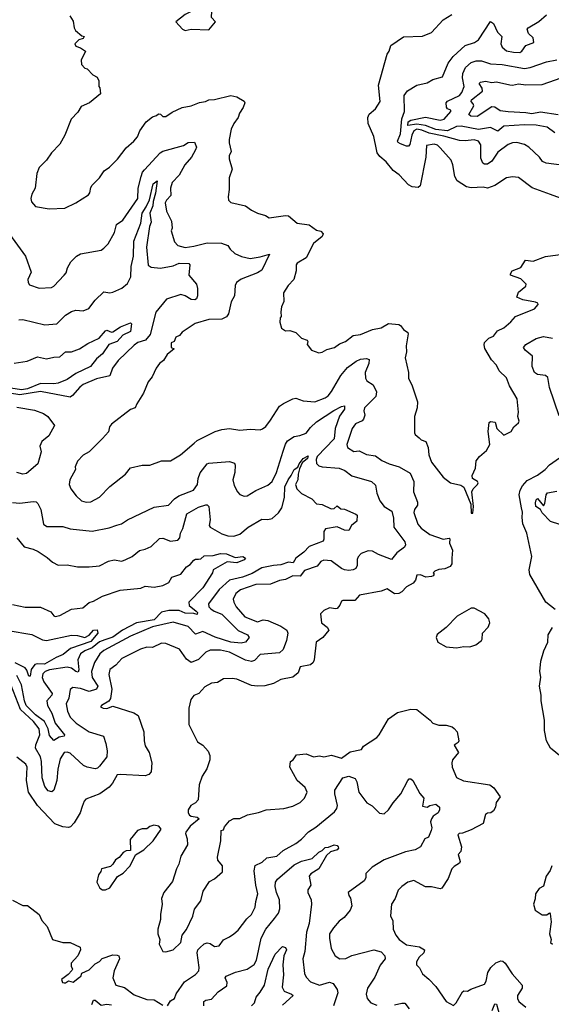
# Model space of a CAD drawing. Extents: x 1268547 to 1425625, y 515768 to 616754.
# Tile 274 of 507: x 1390334 to 1393938, y 535386 to 542069. Entities that reach past the tile are written whole.
import ezdxf

# ---------------------------------------------------------------- set-up
doc = ezdxf.new("R2010")
doc.units = 0

msp = doc.modelspace()

# ---------------------------------------------------------------- linework, layer by layer
at = {"layer": '0CON10XD'}
for points in [[(1391455, 541996.7), (1391495, 542004.2), (1391615, 542001.2), (1391660, 542055), (1391633.3, 542083.3), (1391636.4, 542126.4), (1391627.5, 542145), (1391618.3, 542148.3), (1391525, 542135.9), (1391495.5, 542125.5), (1391455.7, 542105), (1391391.2, 542055), (1391437.5, 542005), (1391455, 541996.7)], [(1390672.5, 542095), (1390695, 542060), (1390703, 542013), (1390712.5, 541995), (1390755, 541960), (1390770, 541955), (1390765, 541942.5), (1390735, 541933.3), (1390706.7, 541905), (1390715, 541890), (1390745, 541878.8), (1390780, 541855), (1390750, 541795), (1390752.5, 541765), (1390775, 541740), (1390790, 541735), (1390830, 541695), (1390858.3, 541678.3), (1390870, 541655), (1390870, 541615), (1390877, 541607), (1390882.5, 541565), (1390805.8, 541505), (1390750.5, 541479.5), (1390727.8, 541442.3), (1390681.9, 541395), (1390640, 541285), (1390606.7, 541225), (1390550, 541165), (1390515.7, 541115), (1390464.6, 541065.4), (1390448.9, 541025), (1390437.9, 540925), (1390415.6, 540885), (1390408.6, 540855), (1390412.6, 540832.6), (1390441.5, 540801.5), (1390534.5, 540784.5), (1390639.1, 540790.9), (1390714.5, 540825.5), (1390800, 540880), (1390810, 540895), (1390815, 540930), (1390823.8, 540945), (1390873.8, 540995), (1390907.3, 541042.7), (1390941.9, 541068.1), (1390996.6, 541123.4), (1391055, 541199.2), (1391108, 541245), (1391133.3, 541275), (1391147.5, 541315), (1391190, 541375), (1391235, 541410), (1391261.7, 541418.3), (1391275, 541430), (1391288.3, 541428.3), (1391303, 541413), (1391325, 541412), (1391368, 541442), (1391435, 541474.2), (1391495, 541484.2), (1391553, 541507), (1391593.9, 541513.9), (1391615, 541526), (1391655, 541527.8), (1391763.9, 541553.9), (1391805, 541545.8), (1391855, 541516), (1391860, 541505), (1391847.9, 541472.1), (1391824.5, 541435.5), (1391815.6, 541405), (1391786, 541365), (1391767.1, 541325), (1391753, 541257), (1391754.2, 541234.2), (1391767.5, 541175), (1391754.2, 541145), (1391753.1, 541125), (1391773.1, 541055), (1391752.9, 540995), (1391754.1, 540915.9), (1391746.1, 540866.1), (1391750, 540845), (1391765, 540827.5), (1391865, 540806), (1391905, 540776), (1391945, 540756), (1391999.5, 540739.5), (1392025, 540723.3), (1392135, 540740.6), (1392155, 540738), (1392215, 540687.1), (1392295, 540677.5), (1392345, 540641.1), (1392375, 540632.9), (1392390.7, 540615), (1392383.3, 540596.7), (1392325, 540551.2), (1392276.8, 540453.2), (1392215, 540415.5), (1392207.8, 540405), (1392207.5, 540365), (1392191.4, 540305), (1392154.2, 540265), (1392121.2, 540215), (1392123.6, 540156.4), (1392108.8, 540121.2), (1392104.1, 540085.9), (1392106.7, 540055), (1392100, 540045), (1392097.5, 540015), (1392107.5, 539975), (1392135, 539957.5), (1392165, 539960), (1392205.8, 539945.8), (1392245, 539906.7), (1392282.5, 539895), (1392286.7, 539885), (1392282.5, 539865), (1392311.2, 539825), (1392361.7, 539808.3), (1392385, 539812), (1392415, 539830), (1392466.7, 539845), (1392500.7, 539869.3), (1392542, 539885), (1392595, 539925.6), (1392645, 539932.9), (1392725, 539966.5), (1392785, 539978.1), (1392835, 540008), (1392905, 539999.2), (1392915, 539992.5), (1392935, 539967.1), (1392965.7, 539945.7), (1392967.7, 539937.7), (1392954.4, 539855), (1392955.7, 539815), (1392945.8, 539774.2), (1392968.6, 539675), (1392970, 539635), (1392994, 539585), (1393031.4, 539475), (1393029.2, 539435), (1393010.8, 539375), (1393010, 539265), (1393015, 539253.3), (1393040.7, 539230.7), (1393056.4, 539216.4), (1393086.9, 539206.9), (1393103.3, 539165), (1393107.5, 539115), (1393124.7, 539065), (1393204, 538965), (1393255, 538925.8), (1393325, 538910.8), (1393345.5, 538895.5), (1393391.7, 538781.7), (1393395, 538720), (1393405, 538720)], [(1394025, 540849.4), (1393931.9, 540881.9), (1393808, 540928), (1393715, 540998.1), (1393673.5, 541003.5), (1393635, 540995.3), (1393555, 540942.7), (1393505.9, 540925.9), (1393475, 540931.4), (1393395, 540927.1), (1393363.8, 540935), (1393299.2, 540975), (1393284.3, 541005), (1393270.8, 541085), (1393258.8, 541115), (1393185, 541199.2), (1393165, 541216.7), (1393144.4, 541224.4), (1393091.2, 541215), (1393086.9, 541135), (1393047.5, 540942.5), (1393035, 540930), (1392993.9, 540933.9), (1392968.8, 540948.8), (1392907, 541017), (1392865, 541045.6), (1392818.7, 541105), (1392775, 541139.6), (1392757.4, 541165), (1392752, 541188), (1392735.3, 541275.3), (1392695.6, 541365), (1392693.1, 541405), (1392702, 541428), (1392745.9, 541464.1), (1392777.5, 541515), (1392766.9, 541625), (1392824.2, 541835), (1392837.5, 541855), (1392850.8, 541895), (1392935, 541952.3), (1393065, 541958.1), (1393125, 541982), (1393205, 542068.8), (1393263.8, 542105)], [(1393680.3, 541849.7), (1393725, 541845.6), (1393738.1, 541855), (1393765, 541893.8), (1393820, 541915), (1393814.2, 541945), (1393783.8, 541975), (1393773.3, 542005), (1393780, 542015), (1393853.6, 542056.4), (1393905, 542101.4)], [(1394025, 541079.3), (1393903.8, 541095), (1393877.3, 541107.3), (1393857.5, 541135), (1393785, 541203.1), (1393755, 541221.1), (1393705, 541235.6), (1393675, 541234.4), (1393645, 541221.1), (1393575, 541170.8), (1393535, 541108.9), (1393505, 541089.6), (1393485, 541087.8), (1393472.9, 541095), (1393459.2, 541129.2), (1393459, 541219), (1393443.1, 541245), (1393414.2, 541254.2), (1393353.2, 541246.8), (1393315, 541249.6), (1393209.6, 541279.6), (1393108.9, 541299), (1393059.3, 541319.3), (1393025, 541326.1), (1393006.3, 541315), (1392993.2, 541285), (1392979, 541221), (1392970.2, 541209.8), (1392955, 541209.7), (1392916, 541226), (1392900, 541235), (1392895.5, 541245), (1392916.1, 541293.9), (1392924.2, 541395.8), (1392941.8, 541445), (1392939.6, 541555), (1392962.7, 541587.3), (1393026, 541624), (1393095, 541641.5), (1393135, 541662.2), (1393199.1, 541680.9), (1393239.4, 541775), (1393271.4, 541818.6), (1393354.4, 541895), (1393417.1, 541915), (1393445, 541931.5), (1393525, 542056.7), (1393545, 542043.8), (1393571.8, 541985), (1393602.5, 541955), (1393596, 541905), (1393605, 541881.8), (1393635, 541857.9), (1393680.3, 541849.7)], [(1393960.8, 541300.8), (1393909.3, 541339.3), (1393834, 541354), (1393755, 541355.5), (1393615, 541346.8), (1393575, 541312.8), (1393525, 541337.4), (1393445, 541323), (1393327.1, 541347.1), (1393295, 541343.5), (1393234.1, 541315.9), (1393155, 541324.6), (1393085, 541351.3), (1393025, 541361), (1392965, 541351.2), (1392967.5, 541375), (1392985, 541388.1), (1393085, 541407.6), (1393185, 541386.9), (1393211.9, 541395), (1393257.5, 541445), (1393257.1, 541455), (1393235, 541464.6), (1393227.5, 541475), (1393225.2, 541505), (1393234.9, 541515.1), (1393314.6, 541555), (1393332.2, 541575), (1393345.9, 541615), (1393335.2, 541675), (1393338.5, 541705), (1393355.4, 541744.6), (1393395, 541778.2), (1393429.2, 541790.8), (1393465, 541790.5), (1393525, 541770.2), (1393605, 541765.2), (1393755, 541737.4), (1393795, 541744.2), (1393905, 541782.4), (1393975, 541796.2)], [(1393985, 541423.8), (1393865, 541441.2), (1393805, 541430.4), (1393765, 541438.1), (1393645, 541443.3), (1393591, 541451), (1393555, 541474.7), (1393535, 541477.9), (1393435, 541412.3), (1393392, 541415), (1393379.2, 541425), (1393411.7, 541485), (1393408.7, 541498.7), (1393394.4, 541515), (1393397.1, 541525), (1393470.9, 541585), (1393469.6, 541605), (1393449.1, 541635), (1393457.1, 541645), (1393492.5, 541652.5), (1393535, 541642.8), (1393565, 541647.5), (1393656.5, 541626.5), (1393675, 541623.8), (1393716.3, 541633.6), (1393765, 541628), (1393875, 541630.2), (1394049.2, 541690.8)], [(1390265, 540614.3), (1390372, 540465), (1390411.2, 540355), (1390388.8, 540305), (1390390, 540285), (1390399.5, 540269.5), (1390465, 540246.2), (1390549.1, 540250.9), (1390565, 540260), (1390636.2, 540335), (1390648.6, 540351.4), (1390658, 540385), (1390679.2, 540425), (1390718, 540465), (1390745, 540480), (1390885, 540505.6), (1390905, 540517.5), (1390933, 540547), (1390976.7, 540625), (1390990.4, 540679.6), (1391032, 540708), (1391134.6, 540855), (1391137.8, 540925), (1391157.1, 541005), (1391166.1, 541033.9), (1391178.8, 541051.2), (1391285, 541166.4), (1391305, 541177.9), (1391443.7, 541216.3), (1391475, 541235.6), (1391518.3, 541238.3), (1391531.2, 541205), (1391525.7, 541185), (1391498.6, 541135), (1391453.3, 541085), (1391413.8, 541015), (1391367.1, 540965), (1391357.1, 540925), (1391358.8, 540875), (1391328, 540845), (1391320, 540825), (1391329.1, 540769.1), (1391362.7, 540702.7), (1391366.2, 540655), (1391361.2, 540635), (1391382.2, 540562.2), (1391405, 540535.8), (1391455, 540521.8), (1391515, 540530.9), (1391605, 540555.3), (1391701.8, 540551.8), (1391745, 540536), (1391761.3, 540511.3), (1391792.7, 540482.7), (1391837.9, 540462.1), (1391895, 540447.3), (1391965, 540458.5), (1392026.7, 540476.7), (1391975, 540368.8), (1391945, 540350), (1391835, 540308), (1391803.8, 540285), (1391795.5, 540265), (1391789.4, 540195), (1391768.2, 540155), (1391748.1, 540071.9), (1391735, 540052.5), (1391704.4, 540035.6), (1391615, 540033.3), (1391522.4, 540007.6), (1391435, 539949.2), (1391417.5, 539925), (1391392.5, 539915), (1391380, 539885), (1391360, 539875), (1391360, 539845), (1391380, 539835), (1391334.4, 539795.6), (1391308, 539755), (1391282, 539735), (1391258.8, 539705), (1391232, 539645), (1391205, 539610), (1391172, 539535), (1391127.7, 539462.3), (1391115.6, 539434.4), (1391085, 539422.9), (1390955, 539323.8), (1390943.3, 539306.7), (1390935, 539271.2), (1390894.4, 539225.6), (1390804.4, 539135.6), (1390765, 539113.3), (1390725, 539072.5), (1390710, 539035), (1390712.5, 539015), (1390674.1, 538945.9), (1390670, 538915), (1390681.2, 538885), (1390717, 538837), (1390752.8, 538802.8), (1390784.5, 538794.5), (1390815, 538797.5), (1390875, 538828), (1390945, 538900.8), (1391050, 538985), (1391085, 539028), (1391165, 539044.4), (1391215, 539045.6), (1391295, 539074.4), (1391355, 539075.6), (1391423.8, 539115), (1391516, 539195), (1391536.8, 539213.2), (1391658.8, 539275), (1391705, 539288.5), (1391755, 539294.4), (1391825, 539282.2), (1391895, 539290), (1391964.2, 539285.8), (1391978.6, 539291.4), (1392001.2, 539308.8), (1392035, 539351.2), (1392095.6, 539445), (1392122, 539465), (1392184.6, 539495.4), (1392205, 539500), (1392255, 539481.1), (1392334.6, 539474.6), (1392405, 539502.3), (1392424.2, 539515.8), (1392447.3, 539545), (1392511.3, 539655), (1392555, 539708), (1392615, 539751.9), (1392645, 539764.6), (1392685, 539769.6), (1392701.9, 539761.9), (1392700.8, 539735), (1392674.7, 539675), (1392677, 539637), (1392687.3, 539617.3), (1392730.5, 539590.5), (1392752.3, 539542.3), (1392748.2, 539511.8), (1392672.1, 539435), (1392667.5, 539415), (1392674.4, 539385), (1392665, 539358), (1392655, 539347.1), (1392609.4, 539325), (1392587.5, 539295), (1392552.1, 539185), (1392555.5, 539165.5), (1392599.3, 539139.3), (1392635, 539142.2), (1392685, 539118.8), (1392745, 539108.9), (1392788.3, 539078.3), (1392838, 539055), (1392905.3, 539035.3), (1392981.8, 538991.8), (1393005.5, 538935), (1393004.5, 538865), (1393030.5, 538795), (1393030, 538775), (1393010.8, 538745), (1393005.8, 538725), (1393033.8, 538645), (1393055, 538618.2), (1393115, 538574.5), (1393205, 538543.6), (1393245, 538550), (1393250, 538545), (1393246.7, 538515), (1393267.5, 538467.5), (1393263.5, 538413.5), (1393264.2, 538375.8), (1393251.2, 538358.8), (1393215, 538342.5), (1393175, 538337.1), (1393147.5, 538325), (1393137.5, 538315), (1393142.5, 538305), (1393136.7, 538295), (1393125, 538290.8), (1393086.4, 538286.4), (1393051.2, 538301.2), (1393025, 538298), (1393016, 538265), (1393002, 538245), (1392955, 538218.8), (1392925.3, 538184.7), (1392905, 538173.3), (1392875, 538173.1), (1392825, 538205.8), (1392785, 538189.2), (1392637.7, 538162.3), (1392605, 538126), (1392525, 538128), (1392515, 538123.3), (1392503.1, 538095), (1392485, 538073.3), (1392475, 538070), (1392435, 538078), (1392395, 538060), (1392373.9, 538036.1), (1392380, 537975), (1392417.5, 537945), (1392430, 537925), (1392388, 537875), (1392342.5, 537845), (1392330.8, 537725), (1392324, 537705), (1392305, 537689.2), (1392235, 537675.6), (1392221.9, 537635), (1392185, 537607.5), (1392105, 537590.5), (1392055, 537563.8), (1391995, 537547.3), (1391945, 537544.6), (1391905, 537550.9), (1391805, 537593.2), (1391775, 537598), (1391715, 537595.5), (1391675, 537571.2), (1391635, 537566.9), (1391588.2, 537541.8), (1391548, 537495), (1391515, 537482.5), (1391494.3, 537455), (1391480.6, 537395), (1391480, 537285), (1391538.7, 537168.7), (1391575, 537144), (1391612, 537105), (1391622.5, 537075), (1391622.5, 537045), (1391601.9, 536985), (1391570, 536935), (1391550, 536875), (1391542.5, 536775), (1391526.4, 536753.6), (1391493.6, 536736.4), (1391476.7, 536705), (1391476.2, 536685), (1391485, 536670), (1391495, 536662.5), (1391536.4, 536656.4), (1391550, 536645), (1391488.8, 536595), (1391460, 536555), (1391456.7, 536545), (1391469.3, 536509.3), (1391470.7, 536469.3), (1391425, 536392.5), (1391412.1, 536337.9), (1391395.8, 536305), (1391369.8, 536220.2), (1391310.8, 536145), (1391295.8, 536105), (1391298.6, 536065), (1391287.5, 535995), (1391288.8, 535961.2), (1391270, 535895), (1391270.8, 535865), (1391284, 535825), (1391279.2, 535795), (1391305, 535744), (1391325, 535742.5), (1391375, 535756), (1391427.1, 535805), (1391434.5, 535855), (1391465.5, 535894.5), (1391507.5, 535985), (1391519.3, 536030.7), (1391560.7, 536089.3), (1391578, 536155), (1391620.7, 536219.3), (1391655, 536237.5), (1391707.8, 536285), (1391709.4, 536325), (1391676.2, 536365), (1391674.1, 536384.1), (1391698, 536495), (1391700, 536565), (1391715, 536570), (1391721.7, 536591.7)], [(1390328.6, 540031.4), (1390355, 540034.5), (1390505, 539998.8), (1390585, 540004.5), (1390645, 540064.4), (1390685, 540089.4), (1390715, 540097.1), (1390765, 540093.8), (1390801.4, 540108.6), (1390845.6, 540164.4), (1390905, 540222.7), (1390945, 540215.4), (1390965, 540220.4), (1391025, 540246.9), (1391065, 540277.5), (1391086.9, 540323.1), (1391090.4, 540395), (1391105.1, 540465), (1391107.9, 540565), (1391155, 540688.9), (1391163.1, 540755), (1391192, 540798), (1391212.5, 540847.5), (1391239.2, 540955), (1391265.6, 540975), (1391255, 540892.5), (1391238.3, 540835), (1391237, 540805), (1391216.9, 540755), (1391224, 540695), (1391213.5, 540665), (1391192.4, 540525), (1391204.1, 540404.1), (1391225, 540388.5), (1391287.4, 540382.6), (1391375, 540399.1), (1391415, 540417.5), (1391480, 540415), (1391487.1, 540405), (1391480.8, 540335), (1391533, 540273), (1391540, 540245), (1391538, 540195), (1391533.3, 540175), (1391522, 540168), (1391495, 540170.5), (1391455.3, 540195.3), (1391425, 540204), (1391328.5, 540171.5), (1391255.8, 540085), (1391218.1, 539931.9), (1391186.6, 539893.4), (1391135, 539878.2), (1391109.6, 539860.4), (1391002.1, 539755), (1390963.8, 539705), (1390945, 539652.5), (1390855, 539631.2), (1390765, 539592.9), (1390741.2, 539575), (1390691.8, 539518.2), (1390675, 539507.9), (1390475, 539546), (1390335, 539522.6), (1390265, 539533.8)], [(1393405, 538720), (1393409.4, 538765), (1393397.8, 538865), (1393406.9, 538885), (1393438, 538915), (1393441.2, 538925), (1393436.7, 538935), (1393403.8, 538955), (1393400, 538975), (1393424, 539025), (1393429.2, 539075), (1393451.2, 539105), (1393498.8, 539145), (1393520, 539185), (1393510, 539275), (1393517.5, 539335), (1393525, 539342.5), (1393556.4, 539336.4), (1393567.5, 539295), (1393615, 539250), (1393665, 539273.3), (1393682.5, 539305), (1393715, 539333.3), (1393718.8, 539345), (1393710, 539375), (1393716, 539405), (1393706.7, 539495), (1393653.3, 539585), (1393635, 539638.8), (1393585, 539686.7), (1393566.2, 539725), (1393531.3, 539761.3), (1393487.5, 539837.5), (1393482.1, 539862.1), (1393485, 539878.8), (1393513.2, 539906.8), (1393545, 539920.8), (1393572.6, 539957.4), (1393615, 539978.6), (1393662.2, 540017.8), (1393695, 540054), (1393822.7, 540107.3), (1393848.8, 540135), (1393846.2, 540145), (1393831.3, 540151.3), (1393745, 540167.8), (1393703.3, 540185), (1393715, 540220), (1393765, 540260), (1393767.5, 540275), (1393730.7, 540310.7), (1393660, 540335), (1393660, 540345), (1393673.3, 540365), (1393731.7, 540388.3), (1393763.6, 540436.4), (1393815, 540430.8), (1393898, 540462), (1394015, 540477.5)], [(1390295, 539736.8), (1390385, 539751.5), (1390455, 539781.2), (1390515, 539767.9), (1390565, 539779.6), (1390605, 539780.5), (1390645, 539814.2), (1390685, 539814.4), (1390740, 539835), (1390795, 539872.3), (1390872.1, 539907.9), (1390915, 539957.1), (1390925, 539962), (1390955, 539948.8), (1390965, 539950), (1391016.4, 539983.6), (1391085, 540010.8), (1391092, 540005), (1391085, 539952.5), (1391032.1, 539927.9), (1390994.8, 539885.2), (1390938.6, 539865), (1390895, 539801.4), (1390853.2, 539766.8), (1390812.5, 539715), (1390713.4, 539666.6), (1390655, 539626.2), (1390595, 539602.9), (1390565, 539597.6), (1390475, 539599), (1390386.9, 539563.1), (1390346.2, 539556.2), (1390245, 539571.9)], [(1393991.2, 539381.2), (1393925, 539573.3), (1393915, 539640), (1393898.8, 539655), (1393845, 539661.2), (1393824.8, 539674.8), (1393807.3, 539715), (1393810.4, 539785), (1393761.4, 539825), (1393749.4, 539845), (1393764.2, 539865), (1393834.2, 539905.8), (1393885, 539919.3), (1393945, 539906.5)], [(1390285, 538792), (1390335, 538787.9), (1390425, 538800), (1390445, 538795.7), (1390456.9, 538785), (1390476.7, 538745), (1390495.7, 538645.7), (1390518.7, 538628.7), (1390625, 538629.4), (1390675, 538613.1), (1390825, 538596.5), (1390939.8, 538620.2), (1390992.2, 538637.8), (1391023.6, 538646.4), (1391065, 538674.5), (1391245, 538759.5), (1391342, 538775), (1391382.6, 538817.4), (1391411.7, 538838.3), (1391510.8, 538875), (1391539.5, 538915), (1391544.2, 538955), (1391556.9, 538993.1), (1391604.5, 539055), (1391615, 539059.6), (1391755, 539070.5), (1391789.1, 539059.1), (1391794.4, 539045), (1391791.1, 538995), (1391778.2, 538945), (1391788.2, 538908.2), (1391809.4, 538865), (1391826.4, 538846.4), (1391855, 538835.6), (1391875, 538837.1), (1391935, 538874), (1392015, 538909.6), (1392045, 538933.8), (1392073.9, 538995), (1392119.1, 539140.9), (1392135, 539187.5), (1392150.2, 539209.8), (1392195, 539240.6), (1392233.6, 539246.4), (1392275, 539262.7), (1392305, 539301.8), (1392345, 539338.9), (1392463.1, 539416.9), (1392515, 539444), (1392535, 539448.1), (1392535.9, 539425), (1392501.3, 539378.7), (1392472.2, 539295), (1392465.3, 539225), (1392351.4, 539105), (1392343, 539083), (1392345.9, 539055.9), (1392360.6, 539040.6), (1392383.2, 539033.2), (1392500, 539025), (1392538.5, 539008.5), (1392585, 538973.5), (1392718.8, 538935), (1392745, 538910), (1392755, 538856), (1392775, 538803.6), (1392805, 538764.6), (1392856.8, 538733.2), (1392868.1, 538685), (1392869.3, 538625), (1392945.5, 538525.5), (1392950.2, 538505), (1392941.7, 538488.3), (1392890.3, 538449.7), (1392855, 538406.1), (1392765, 538439.4), (1392725, 538461.6), (1392695, 538464), (1392648, 538445), (1392627.4, 538422.6), (1392620.5, 538405), (1392621.8, 538365), (1392613.1, 538345), (1392595, 538334.7), (1392565, 538330.8), (1392535, 538334.2), (1392515, 538343.5), (1392445, 538397.2), (1392395, 538400), (1392375, 538390.9), (1392349.2, 538360.8), (1392265, 538331.1), (1392235, 538292.3), (1392185, 538295.3), (1392135, 538269.3), (1392095, 538263.1), (1392035, 538237.2), (1391935, 538235.9), (1391830.8, 538199.2), (1391800, 538175), (1391781.8, 538135), (1391785.5, 538115), (1391802.3, 538085), (1391859.2, 538015), (1391945, 537982.1), (1391984.2, 537995.8), (1392015, 537991.8), (1392105, 537952.5), (1392145.3, 537925.2), (1392151.8, 537905), (1392142.5, 537855), (1392119.4, 537795), (1392095, 537772.1), (1391965, 537761.2), (1391925, 537720.6), (1391905, 537712.9), (1391865, 537722.9), (1391755, 537777), (1391695, 537790.6), (1391625, 537790.8), (1391595, 537775.4), (1391545, 537725.5), (1391495, 537705.7), (1391465, 537729.4), (1391417.5, 537797.5), (1391324.5, 537835.5), (1391295, 537837.1), (1391235, 537808.2), (1391195, 537811.2), (1391152.4, 537797.6), (1391025, 537732.5), (1390985, 537688.9), (1390945, 537659.2), (1390937.9, 537625), (1390957.9, 537525), (1390949.1, 537460.9), (1390937, 537443), (1390887.5, 537415), (1390882.5, 537405), (1390900, 537395), (1390925, 537394.2), (1390965, 537410), (1391107.5, 537365), (1391136.8, 537346.8), (1391176, 537235), (1391176.7, 537175), (1391185, 537140), (1391210.8, 537095), (1391228.6, 537025), (1391225.6, 536965), (1391210, 536945), (1391185, 536935.7), (1391015, 536946.5), (1390995, 536943.1), (1390962.8, 536887.2), (1390939.2, 536860.8), (1390878, 536815), (1390780.9, 536779.1), (1390770, 536765), (1390757.7, 536727.7), (1390743.7, 536686.3), (1390702.2, 536617.8), (1390678.6, 536591.4), (1390665, 536586.7), (1390625, 536589.6), (1390571.1, 536611.1), (1390455, 536734.5), (1390392.5, 536825), (1390380.8, 536905), (1390384.5, 536995), (1390375, 537015.8), (1390315, 537064.2)], [(1390315, 539439.5), (1390435, 539418.5), (1390495, 539395.6), (1390525.3, 539375.3), (1390568.8, 539315), (1390531.9, 539245), (1390484.7, 539205.3), (1390470.8, 539175), (1390479.1, 539135), (1390455.8, 539055), (1390380.2, 538989.8), (1390355, 538984.2), (1390315, 538996.8)], [(1390315, 538552.5), (1390365, 538491.4), (1390425, 538475.4), (1390459.1, 538459.1), (1390519.1, 538419.1), (1390555, 538386), (1390595, 538365.8), (1390655, 538369.2), (1390725, 538354.3), (1390805, 538354.4), (1390875, 538361.9), (1390935, 538393.1), (1390975, 538402.9), (1391025, 538394.4), (1391053.7, 538406.3), (1391095, 538425.6), (1391145, 538465.7), (1391185, 538475.7), (1391225, 538494.4), (1391281.2, 538548.8), (1391305, 538550), (1391355, 538530.5), (1391405, 538536.9), (1391418.2, 538551.8), (1391423.3, 538585), (1391440.3, 538615), (1391465.9, 538714.1), (1391545, 538761.1), (1391595, 538775.7), (1391605, 538777.1), (1391615.7, 538765), (1391624.2, 538675), (1391618, 538635), (1391623.8, 538625), (1391705, 538579.2), (1391745, 538565.6), (1391785, 538564.4), (1391825, 538576.5), (1391881.9, 538625), (1391975, 538680), (1392015, 538675.7), (1392045, 538683.1), (1392087.4, 538722.6), (1392110.9, 538755), (1392128.1, 538825), (1392131.7, 538898.3), (1392153.7, 538946.3), (1392175, 538975.4), (1392193.8, 539015), (1392218.3, 539031.7), (1392227.5, 539055), (1392255, 539090.3), (1392288.3, 539108.3), (1392285, 539090.9), (1392249.2, 539060.8), (1392229.9, 539020.1), (1392220.6, 538985), (1392220, 538945), (1392204, 538915), (1392211.4, 538885), (1392245, 538854.3), (1392315, 538817.5), (1392345, 538783.1), (1392385, 538778.5), (1392445, 538748.1), (1392465, 538750.8), (1392485, 538769.2), (1392510.2, 538750.2), (1392535, 538747.3), (1392613.1, 538713.1), (1392622.5, 538705), (1392620, 538665), (1392582, 538635), (1392565, 538602), (1392535, 538603.2), (1392485, 538626.8), (1392406, 538614), (1392394.7, 538595.3), (1392395.9, 538544.1), (1392390.3, 538529.7), (1392295.9, 538494.1), (1392260.8, 538455), (1392205.6, 538415), (1392187.8, 538382.2), (1392155, 538386.4), (1392105, 538368.9), (1392055, 538365.3), (1391975, 538347.7), (1391910.7, 538309.3), (1391844.5, 538285), (1391755, 538265.7), (1391685, 538202.4), (1391613.8, 538105), (1391616.4, 538085), (1391630.3, 538070.3), (1391651.9, 538055), (1391705, 538033.4), (1391815, 537922.5), (1391877.9, 537895), (1391889.4, 537875), (1391865, 537844.6), (1391835, 537837.2), (1391764.4, 537845), (1391658.7, 537878.7), (1391575, 537917.3), (1391525, 537898.5), (1391475, 537950), (1391375, 537979.2), (1391235, 537947.2), (1391085, 537884.3), (1390905, 537787.5), (1390877.5, 537765), (1390840, 537705), (1390820, 537645), (1390824.8, 537605), (1390862.4, 537545), (1390854.3, 537525.7), (1390805, 537509.3), (1390745, 537529.5), (1390694.2, 537535.8), (1390676.8, 537523.2), (1390665.8, 537464.2), (1390649.5, 537425), (1390657.8, 537375), (1390675.4, 537335), (1390717.5, 537295), (1390805, 537236.1), (1390902, 537205), (1390917.4, 537157.4), (1390926.6, 537106.6), (1390923.4, 537066.6), (1390875, 537002.5), (1390861.5, 536988.5), (1390845.5, 536984.5), (1390791.2, 536995), (1390767.2, 537007.2), (1390675, 537090.7), (1390655, 537098.2), (1390635, 537096.1), (1390608.9, 537051.1), (1390591.3, 536981.3), (1390584.7, 536905), (1390565, 536838.8), (1390552.1, 536827.9), (1390525.8, 536835), (1390504.7, 536865), (1390485, 536923.8), (1390480.6, 537035), (1390474.3, 537065), (1390441, 537125), (1390443.1, 537146.9), (1390470.8, 537215), (1390466.6, 537255), (1390427.9, 537305), (1390338.1, 537388.1), (1390275, 537550.7)], [(1393964.4, 538065), (1393901.2, 538115), (1393792.7, 538302.7), (1393787.5, 538335), (1393806, 538425), (1393771.8, 538585), (1393745, 538646.2), (1393739.1, 538690.9), (1393742.7, 538727.3), (1393735.2, 538755.2), (1393720.5, 538845), (1393726.9, 538875), (1393743.2, 538905), (1393775, 538941.3), (1393845, 538976.5), (1393895.8, 539015), (1393925, 539046.9), (1393992.5, 539095)], [(1393995, 538643.2), (1393932.3, 538662.3), (1393875, 538722.9), (1393864.1, 538744.1), (1393832.9, 538765), (1393829.5, 538790.5), (1393835, 538810), (1393845, 538820), (1393885, 538770), (1393894.5, 538785.5), (1393902.7, 538845), (1393911.9, 538858.1), (1393975, 538868.1)], [(1390285, 538100), (1390371.7, 538081.7), (1390475, 538082.5), (1390545, 538050.8), (1390565, 538023.3), (1390575, 538018.8), (1390605, 538025.6), (1390685, 538067.8), (1390761.8, 538078.2), (1390805, 538113.6), (1390835, 538122.7), (1390895, 538156.8), (1391015, 538196.4), (1391155, 538210.5), (1391185, 538224.6), (1391245, 538218.5), (1391305, 538228.5), (1391345, 538250), (1391365, 538286), (1391425, 538306.3), (1391464.4, 538355.6), (1391488.6, 538371.4), (1391515, 538400.4), (1391525, 538407.7), (1391546.5, 538406.5), (1391561.1, 538408.9), (1391585, 538429.5), (1391645, 538432.2), (1391695, 538446.2), (1391735, 538444.7), (1391795, 538418.5), (1391845.3, 538425.3), (1391864.2, 538415), (1391855, 538402.2), (1391805, 538382), (1391740.3, 538389.7), (1391646.2, 538335), (1391641.4, 538315), (1391576.2, 538213.8), (1391481.4, 538115), (1391482.2, 538092.2), (1391530.8, 538055), (1391538.8, 538045), (1391537.8, 538032.2), (1391515, 538038.6), (1391455, 538040.7), (1391415, 538059.7), (1391345, 538058.5), (1391295, 538047.9), (1391245, 537996.6), (1391124.7, 537975.3), (1391029.7, 537925), (1390965, 537878.8), (1390910.1, 537859.9), (1390875, 537846.7), (1390825.3, 537804.7), (1390774.7, 537785), (1390745, 537764.7), (1390728.1, 537725), (1390734.7, 537655.3), (1390729.4, 537640.6), (1390715, 537644.7), (1390685, 537668.4), (1390655, 537674.4), (1390535, 537655.5), (1390506, 537644), (1390490.5, 537629.5), (1390487, 537605), (1390496.9, 537575), (1390552.8, 537495), (1390551.6, 537485), (1390517.5, 537445), (1390522.2, 537415), (1390552.4, 537362.4), (1390573.6, 537293.6), (1390637.8, 537215), (1390634.3, 537205.7), (1390601.4, 537198.6), (1390565, 537177.5), (1390535, 537210.5), (1390526.8, 537255), (1390501, 537305), (1390440.1, 537350.1), (1390376.7, 537415), (1390365.7, 537445), (1390345.1, 537555.1), (1390315, 537618.4)], [(1393295, 537806), (1393345, 537815.6), (1393385, 537813.1), (1393425, 537825.8), (1393464, 537855), (1393470, 537865), (1393471.2, 537905), (1393508.8, 537945), (1393522, 537975), (1393515, 538002.5), (1393485.9, 538035.9), (1393415, 538076), (1393395, 538073.8), (1393299.7, 538020.3), (1393225.5, 537944.5), (1393164.1, 537895.9), (1393156.7, 537875), (1393167.5, 537845), (1393225, 537812), (1393295, 537806)], [(1390255, 537924.1), (1390415, 537895.8), (1390489, 537859), (1390515, 537855.2), (1390685, 537892), (1390725, 537890), (1390775, 537876), (1390805, 537890.6), (1390835, 537924.6), (1390858.7, 537928.7), (1390863.8, 537905), (1390815, 537848.9), (1390677.8, 537802.2), (1390629.2, 537760.8), (1390579.8, 537740.2), (1390501.9, 537695), (1390455, 537697.8), (1390436.8, 537693.2), (1390410.9, 537659.1), (1390405, 537613.3), (1390395, 537614.2), (1390383, 537653), (1390370.3, 537670.3), (1390303.9, 537703.9)], [(1394005, 537066.9), (1393933.3, 537125), (1393905.6, 537174.4), (1393891.2, 537245), (1393891.5, 537315), (1393869.4, 537445), (1393870, 537485), (1393856.7, 537545), (1393865.8, 537605.8), (1393859.2, 537645), (1393865.8, 537715), (1393887.1, 537785), (1393914.4, 537845), (1393916.5, 537895), (1393946, 537944)], [(1391721.7, 536591.7), (1391755, 536632.5), (1391785, 536646.7), (1391825, 536646.7), (1391877.9, 536672.1), (1391952.6, 536687.4), (1392005, 536706.9), (1392124.2, 536715.8), (1392185, 536731.2), (1392235, 536755.6), (1392265.5, 536785), (1392282.9, 536825), (1392268.5, 536858.5), (1392214.3, 536905), (1392164.2, 536995), (1392170, 537035), (1392187.5, 537045), (1392210.8, 537079.2), (1392275, 537086.2), (1392325, 537065.7), (1392365, 537073.1), (1392395, 537066.8), (1392446.9, 537076.9), (1392515, 537056.7), (1392575, 537100), (1392650, 537115), (1392665, 537138.8), (1392755, 537197.5), (1392771.5, 537215), (1392835, 537324.3), (1392895, 537367.5), (1392985, 537390), (1393025, 537388), (1393115.8, 537315.8), (1393135, 537293.8), (1393175, 537280), (1393225, 537280), (1393265, 537268.8), (1393278.8, 537258.8), (1393298.8, 537235), (1393310, 537175), (1393306.4, 537163.6), (1393280, 537145), (1393308, 537095), (1393268, 537045), (1393264.4, 537025.6), (1393265.8, 536995), (1393295, 536926), (1393342.1, 536902.1), (1393520, 536875), (1393548.8, 536855), (1393590, 536795), (1393564.6, 536755.4), (1393558.6, 536725), (1393545, 536698.8), (1393527.5, 536685), (1393505, 536683.8), (1393492.5, 536675), (1393475, 536613.8), (1393395, 536570), (1393335, 536546.9), (1393313.3, 536545), (1393305, 536536.7), (1393328.2, 536455), (1393325, 536423.3), (1393306.2, 536403.8), (1393320.8, 536355), (1393315.8, 536345), (1393278.5, 536321.5), (1393264.1, 536305), (1393239.3, 536240.7), (1393195, 536173.3), (1393185, 536170.6), (1393125, 536184.2), (1393085, 536182.5), (1393005, 536225.7), (1392965, 536215.6), (1392924.4, 536185), (1392899.5, 536160.5), (1392879.6, 536105), (1392854.2, 536065.8), (1392847.6, 535987.6), (1392863.6, 535953.6), (1392866.4, 535895), (1392884.3, 535854.3), (1392905.2, 535825.2), (1392955, 535789.1), (1393045, 535776.1), (1393076.9, 535755), (1393074.3, 535735), (1393040.8, 535705), (1393022.9, 535675), (1393024.2, 535655), (1393043.1, 535633.1), (1393065, 535592), (1393107.7, 535557.7), (1393155, 535506.2), (1393224.2, 535405), (1393275, 535378.6), (1393293.3, 535395), (1393335, 535471.2), (1393345, 535477.5), (1393370, 535475), (1393392.3, 535487.7), (1393485, 535522), (1393495, 535542.5), (1393507.8, 535602.2), (1393527.5, 535635), (1393562.6, 535667.4), (1393595, 535680), (1393608.9, 535678.9), (1393625, 535666.2), (1393672.6, 535592.6), (1393740.5, 535515), (1393740, 535495), (1393708.5, 535445), (1393709.1, 535425), (1393718.1, 535405), (1393765, 535365.8)], [(1391335, 535375.8), (1391355, 535408.6), (1391382, 535425), (1391393.5, 535456.5), (1391450.7, 535539.3), (1391525, 535587.5), (1391547.1, 535612.9), (1391550.5, 535635), (1391536.2, 535735), (1391542.1, 535755), (1391555, 535770), (1391585, 535795.6), (1391605, 535802.9), (1391625, 535798.6), (1391655, 535779.4), (1391685, 535782.9), (1391715, 535824.3), (1391756.4, 535843.6), (1391784.5, 535865.5), (1391815, 535890), (1391874.5, 535965.5), (1391905.8, 535995), (1391930.8, 536045), (1391934.1, 536084.1), (1391948.6, 536135), (1391934.4, 536195), (1391922.6, 536292.6), (1391930.8, 536329.2), (1391978.3, 536351.7), (1392009.7, 536380.3), (1392077.6, 536392.4), (1392119.1, 536430.9), (1392205, 536477.3), (1392245, 536507.7), (1392292.5, 536557.5), (1392340.5, 536589.5), (1392466.9, 536693.1), (1392482.7, 536715), (1392487.6, 536735), (1392470, 536815), (1392470.4, 536839.6), (1392525, 536922.5), (1392565, 536934.3), (1392607.6, 536917.6), (1392619.4, 536895), (1392632.9, 536825), (1392686.2, 536753.8), (1392723.5, 536733.5), (1392772.4, 536682.4), (1392805, 536678), (1392834, 536705), (1392866.2, 536753.8), (1392918.1, 536815), (1392965, 536906.2), (1392975, 536916.7), (1392985, 536916.7), (1393000, 536905), (1393046.9, 536816.9), (1393073.3, 536785), (1393065, 536730), (1393095, 536723.3), (1393115, 536736.2), (1393155, 536743.8), (1393180, 536725), (1393180, 536705), (1393170, 536685), (1393137.6, 536662.4), (1393124.4, 536645.6), (1393119.4, 536625), (1393127.5, 536585), (1393124.2, 536565.8), (1393105, 536520), (1393081.2, 536508.8), (1393051.1, 536455), (1393015.6, 536435), (1392948.6, 536421.4), (1392804.3, 536365.7), (1392723.4, 536316.6), (1392681.2, 536275), (1392680, 536245), (1392668, 536225), (1392560.8, 536145), (1392564, 536125), (1392577, 536107), (1392584.2, 536055), (1392574, 536025), (1392534.2, 535975), (1392500.2, 535949.8), (1392460, 535905), (1392434.5, 535865), (1392433.1, 535835), (1392445.6, 535765), (1392472.9, 535715), (1392505, 535695.5), (1392545, 535697.3), (1392585, 535716.2), (1392733.6, 535756.4), (1392783.3, 535743.3), (1392808.9, 535715), (1392810.8, 535695), (1392777.4, 535652.6), (1392740.7, 535569.3), (1392691.8, 535495), (1392683.1, 535455), (1392689.2, 535425), (1392715, 535395.8), (1392755, 535380.9)], [(1390915, 536162), (1390945, 536176.7), (1390996.8, 536253.2), (1391034.5, 536275.5), (1391082, 536325), (1391118.8, 536401.2), (1391175.5, 536434.5), (1391238.8, 536495), (1391292.5, 536575), (1391277.5, 536595), (1391243, 536603), (1391216.4, 536593.6), (1391195, 536577.5), (1391165, 536576.7), (1391132.5, 536565), (1391082.5, 536505), (1391085, 536430), (1391055, 536427.5), (1391035, 536416.2), (1391007.7, 536382.3), (1390982.3, 536367.7), (1390965, 536336.7), (1390948.3, 536321.7), (1390887.5, 536305), (1390883.6, 536286.4), (1390867.5, 536265), (1390857.5, 536215), (1390877.5, 536175), (1390895, 536163.8), (1390915, 536162)], [(1391582.5, 535375), (1391582.2, 535405), (1391595, 535413.5), (1391635, 535421.8), (1391678.3, 535471.7), (1391737.5, 535512.5), (1391740.8, 535535), (1391726.2, 535565), (1391733.3, 535576.7), (1391796.8, 535603.2), (1391875, 535623.6), (1391924, 535656), (1391938.4, 535685), (1391970, 535835), (1392003.2, 535896.8), (1392060.4, 535969.6), (1392088.9, 536005), (1392097.8, 536035), (1392094.4, 536094.4), (1392074.7, 536145), (1392066.5, 536186.5), (1392067.7, 536215), (1392080.9, 536235), (1392195, 536332.7), (1392245, 536356.9), (1392316, 536375), (1392360.6, 536419.4), (1392385, 536431.1), (1392405, 536450.8), (1392427.5, 536452.5), (1392465, 536469.2), (1392485, 536464.2), (1392492.9, 536455), (1392494.3, 536445), (1392485.8, 536435), (1392439.7, 536420.3), (1392413.7, 536396.3), (1392362.4, 536305), (1392308.1, 536271.9), (1392295.5, 536255), (1392307.3, 536195), (1392287.2, 536162.8), (1392286.2, 536145), (1392309.1, 536095), (1392312.1, 536065), (1392295.8, 535935), (1392277.8, 535875), (1392265.9, 535745), (1392253.1, 535695), (1392264.6, 535594.6), (1392275, 535571.2), (1392305, 535537.5), (1392365, 535516.7), (1392435, 535535.3), (1392457.7, 535527.7), (1392485, 535486.9), (1392489.4, 535465), (1392460.5, 535375)], [(1393941.2, 536325), (1393930, 536295), (1393903.3, 536255), (1393885, 536187.5), (1393855, 536172.5), (1393830, 536135), (1393828.3, 536101.7), (1393816.2, 536065), (1393828, 536025), (1393875, 535994.3), (1393907.5, 535992.5), (1393925, 536007.5), (1393929.3, 535999.3), (1393935.6, 535945), (1393925.6, 535865), (1393936.7, 535825), (1393933.3, 535805), (1393945, 535793.3)], [(1390285, 536093.3), (1390355, 536056), (1390385.7, 536055.7), (1390465, 535996.7), (1390484.2, 535955), (1390520, 535915), (1390556.7, 535825), (1390625, 535806), (1390675, 535806.2), (1390743, 535773), (1390746.7, 535755), (1390728.8, 535715), (1390683.3, 535665), (1390683.3, 535645), (1390692.5, 535625), (1390687.5, 535615), (1390662, 535588), (1390616.2, 535555), (1390623.8, 535535), (1390635, 535531.4), (1390645, 535531.4), (1390665, 535546.2), (1390695, 535536.2), (1390739.3, 535570.7)], [(1390739.3, 535570.7), (1390747.5, 535575), (1390755, 535597.5), (1390805, 535620.8), (1390845, 535660.8), (1390875, 535675.8), (1390893, 535697), (1390965, 535720.8), (1390995, 535720), (1391006, 535715), (1391011.1, 535695), (1390975, 535613.8), (1390965.6, 535565.6), (1390985, 535516.2), (1391045, 535501.1), (1391109.5, 535449.5), (1391195, 535419.1), (1391245.8, 535415.8), (1391305, 535380)], [(1391904.3, 535375.7), (1391926.5, 535395), (1391935.8, 535434.2), (1391965, 535468.8), (1391993, 535517), (1392018.5, 535625), (1392065, 535726.9), (1392115, 535778), (1392135, 535772.5), (1392143.5, 535755), (1392125.4, 535714.6), (1392117.1, 535655), (1392121.1, 535585), (1392112.7, 535502.7), (1392125.7, 535475), (1392176.2, 535455), (1392186.7, 535445), (1392115, 535379.2)], [(1390822.3, 535385), (1390835, 535413.5), (1390845, 535413.3), (1390885, 535381.1), (1390925, 535386.3), (1390955, 535382.7)], [(1392875, 535381.8), (1392924.5, 535394.5), (1392943.6, 535393.6), (1392975, 535356.2)], [(1393537.8, 535345), (1393555, 535389.2), (1393565, 535387.5), (1393589.1, 535305)]]:
    msp.add_lwpolyline(points, dxfattribs=at)

doc.saveas('drawing.dxf')
